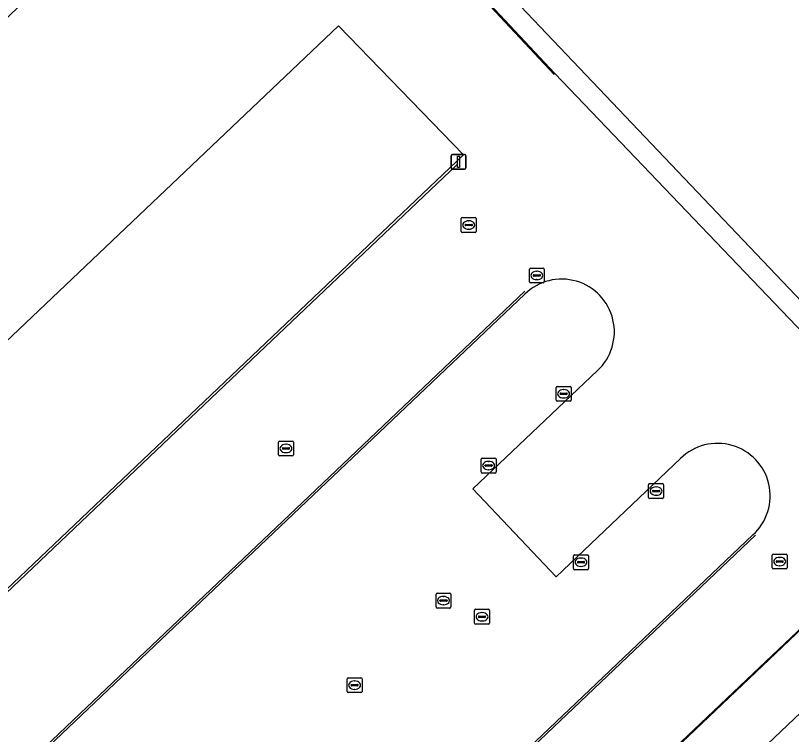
# Model space of a CAD drawing. Extents: x 156141 to 158132, y 385651 to 388333.
# Drawn here: x 156670.3 to 156722.3, y 388090 to 388138.1 of the extents above; entities that cross this region are included whole.
import ezdxf

# ---------------------------------------------------------------- set-up
doc = ezdxf.new("R2010")
doc.units = 0
for name, color, linetype in [('IMGEO_Brandkraan', 7, 'Continuous'), ('IMGEO_Groenvoorziening', 7, 'Continuous'), ('IMGEO_Kolk', 7, 'Continuous'), ('IMGEO_Lichtmast', 7, 'Continuous'), ('IMGEO_Lijnafwatering', 7, 'Continuous'), ('IMGEO_Parkeervlak_gesloten', 7, 'Continuous'), ('IMGEO_Parkeervlak_halfverhard', 7, 'Continuous'), ('IMGEO_Rijbaan_lokaal_gesloten', 7, 'Continuous'), ('IMGEO_Rioolput', 7, 'Continuous'), ('IMGEO_Terreindeel_gesloten', 7, 'Continuous'), ('IMGEO_Terreindeel_open', 7, 'Continuous')]:
    doc.layers.add(name, color=color, linetype=linetype)

msp = doc.modelspace()

# ---------------------------------------------------------------- linework, layer by layer
at = {"layer": 'IMGEO_Brandkraan'}
for p, q in [((156704.776, 388120.303), (156704.776, 388121.155)), ((156704.851, 388121.229), (156705.703, 388121.229)), ((156705.264, 388121.009), (156705.289, 388121.009)), ((156705.777, 388121.155), (156705.777, 388120.303)), ((156705.035, 388120.723), (156705.035, 388120.735)), ((156705.473, 388120.686), (156705.075, 388120.686)), ((156705.078, 388120.772), (156705.476, 388120.772)), ((156705.287, 388120.449), (156705.262, 388120.449)), ((156705.519, 388120.735), (156705.519, 388120.723)), ((156705.703, 388120.229), (156704.851, 388120.229)), ((156687.967, 388108.713), (156687.967, 388109.565)), ((156688.042, 388109.639), (156688.894, 388109.639)), ((156688.455, 388109.419), (156688.48, 388109.419)), ((156688.968, 388109.565), (156688.968, 388108.713)), ((156688.226, 388109.133), (156688.226, 388109.145)), ((156688.664, 388109.096), (156688.266, 388109.096)), ((156688.269, 388109.182), (156688.667, 388109.182)), ((156688.478, 388108.859), (156688.453, 388108.859)), ((156688.71, 388109.145), (156688.71, 388109.133)), ((156688.894, 388108.639), (156688.042, 388108.639))]:
    msp.add_line(p, q, dxfattribs=at)
for points in [[(156704.776, 388120.303), (156704.776, 388121.155)], [(156704.851, 388121.229), (156705.703, 388121.229)], [(156705.777, 388121.155), (156705.777, 388120.303)], [(156705.703, 388120.229), (156704.851, 388120.229)], [(156687.967, 388108.713), (156687.967, 388109.565)], [(156688.042, 388109.639), (156688.894, 388109.639)], [(156688.968, 388109.565), (156688.968, 388108.713)], [(156688.894, 388108.639), (156688.042, 388108.639)]]:
    msp.add_lwpolyline(points, dxfattribs=at)
for centre, radius, start, end in [((156704.853, 388121.153), 0.0765, 91.552, 178.448), ((156704.853, 388121.153), 0.0765, 91.552, 178.448), ((156705.701, 388121.153), 0.0765, 1.552, 88.448), ((156705.701, 388121.153), 0.0765, 1.552, 88.448), ((156704.853, 388120.305), 0.0765, 181.552, 268.448), ((156704.853, 388120.305), 0.0765, 181.552, 268.448), ((156705.075, 388120.732), 0.0403, 85.8775, 175.7526), ((156705.072, 388120.722), 0.0366, 178.938, 274.7102), ((156705.476, 388120.729), 0.043, 264.8664, 352.4533), ((156705.48, 388120.734), 0.0386, 1.7309, 96.639), ((156705.701, 388120.305), 0.0765, 271.552, 358.448), ((156705.701, 388120.305), 0.0765, 271.552, 358.448), ((156688.044, 388109.563), 0.0765, 91.552, 178.448), ((156688.044, 388109.563), 0.0765, 91.552, 178.448), ((156688.892, 388109.563), 0.0765, 1.552, 88.448), ((156688.892, 388109.563), 0.0765, 1.552, 88.448), ((156688.266, 388109.142), 0.0403, 85.8775, 175.7526), ((156688.263, 388109.132), 0.0366, 178.938, 274.7102), ((156688.667, 388109.139), 0.043, 264.8664, 352.4533), ((156688.671, 388109.144), 0.0386, 1.7309, 96.639), ((156688.044, 388108.715), 0.0765, 181.552, 268.448), ((156688.044, 388108.715), 0.0765, 181.552, 268.448), ((156688.892, 388108.715), 0.0765, 271.552, 358.448), ((156688.892, 388108.715), 0.0765, 271.552, 358.448)]:
    msp.add_arc(centre, radius, start, end, dxfattribs=at)
for centre, major_axis, ratio, start_param, end_param in [((156705.263, 388120.729), (-0.387, 0.002), 0.722429, 4.712389, 7.853982), ((156705.288, 388120.729), (-0.39, 0.002), 0.717154, 1.570796, 4.712389), ((156688.454, 388109.139), (-0.387, 0.002), 0.722429, 4.712389, 7.853982), ((156688.479, 388109.139), (-0.39, 0.002), 0.717154, 1.570796, 4.712389)]:
    msp.add_ellipse(centre, major_axis=major_axis, ratio=ratio, start_param=start_param, end_param=end_param, dxfattribs=at)
at = {"layer": 'IMGEO_Groenvoorziening'}
msp.add_lwpolyline([(156698.919, 388144.327), (156697.941, 388143.396), (156698.079, 388143.248), (156706.487, 388134.255), (156732.962, 388106.561), (156732.988, 388106.533), (156733.965, 388107.459), (156733.142, 388108.325)], close=True, dxfattribs=at)
msp.add_lwpolyline([(156732.524, 388106.093), (156651.226, 388028.872), (156651.463, 388028.623), (156655.573, 388024.296), (156659.729, 388028.332), (156660.327, 388027.729), (156661.757, 388029.081), (156663.875, 388028.707), (156664.856, 388029.609), (156661.542, 388033.127), (156675.838, 388046.708), (156679.147, 388043.197), (156681.128, 388045.08), (156677.788, 388048.574), (156692.127, 388062.163), (156695.459, 388058.661), (156697.483, 388060.584), (156694.301, 388064.042), (156708.466, 388077.666), (156711.786, 388074.163), (156713.816, 388076.083), (156710.474, 388079.585), (156724.759, 388093.143)], dxfattribs=at)
at = {"layer": 'IMGEO_Kolk'}
for p, q in [((156706.573, 388112.375), (156706.573, 388113.227)), ((156706.648, 388113.301), (156707.5, 388113.301)), ((156707.061, 388113.081), (156707.086, 388113.081)), ((156707.574, 388113.227), (156707.574, 388112.375)), ((156706.832, 388112.795), (156706.832, 388112.807)), ((156707.27, 388112.758), (156706.872, 388112.758)), ((156706.875, 388112.844), (156707.273, 388112.844)), ((156707.084, 388112.521), (156707.059, 388112.521)), ((156707.316, 388112.807), (156707.316, 388112.795)), ((156707.5, 388112.301), (156706.648, 388112.301)), ((156701.545, 388107.568), (156701.545, 388108.42)), ((156701.62, 388108.494), (156702.472, 388108.494)), ((156702.546, 388108.42), (156702.546, 388107.568)), ((156701.804, 388107.988), (156701.804, 388108)), ((156702.242, 388107.951), (156701.844, 388107.951)), ((156701.847, 388108.037), (156702.245, 388108.037)), ((156702.033, 388108.274), (156702.058, 388108.274)), ((156702.288, 388108), (156702.288, 388107.988)), ((156702.472, 388107.494), (156701.62, 388107.494)), ((156702.056, 388107.714), (156702.031, 388107.714)), ((156712.842, 388106.788), (156713.694, 388106.788)), ((156712.767, 388105.862), (156712.767, 388106.714)), ((156713.026, 388106.282), (156713.026, 388106.294)), ((156713.464, 388106.245), (156713.066, 388106.245)), ((156713.069, 388106.331), (156713.467, 388106.331)), ((156713.255, 388106.568), (156713.28, 388106.568)), ((156713.51, 388106.294), (156713.51, 388106.282)), ((156713.768, 388106.714), (156713.768, 388105.862)), ((156713.694, 388105.788), (156712.842, 388105.788)), ((156713.278, 388106.008), (156713.253, 388106.008)), ((156707.735, 388101.094), (156707.735, 388101.946)), ((156707.81, 388102.02), (156708.662, 388102.02)), ((156708.037, 388101.563), (156708.435, 388101.563)), ((156708.223, 388101.8), (156708.248, 388101.8)), ((156708.736, 388101.946), (156708.736, 388101.094)), ((156708.662, 388101.02), (156707.81, 388101.02)), ((156707.994, 388101.514), (156707.994, 388101.526)), ((156708.432, 388101.477), (156708.034, 388101.477)), ((156708.246, 388101.24), (156708.221, 388101.24)), ((156708.478, 388101.526), (156708.478, 388101.514)), ((156698.524, 388098.521), (156698.524, 388099.373)), ((156698.599, 388099.447), (156699.451, 388099.447)), ((156698.783, 388098.941), (156698.783, 388098.953)), ((156698.826, 388098.99), (156699.224, 388098.99)), ((156699.012, 388099.227), (156699.037, 388099.227)), ((156699.267, 388098.953), (156699.267, 388098.941)), ((156699.525, 388099.373), (156699.525, 388098.521)), ((156699.451, 388098.447), (156698.599, 388098.447)), ((156699.221, 388098.904), (156698.823, 388098.904)), ((156699.035, 388098.667), (156699.01, 388098.667)), ((156692.64, 388093.783), (156693.492, 388093.783)), ((156692.565, 388092.857), (156692.565, 388093.709)), ((156692.824, 388093.277), (156692.824, 388093.289)), ((156693.262, 388093.24), (156692.864, 388093.24)), ((156692.867, 388093.326), (156693.265, 388093.326)), ((156693.053, 388093.563), (156693.078, 388093.563)), ((156693.308, 388093.289), (156693.308, 388093.277)), ((156693.566, 388093.709), (156693.566, 388092.857)), ((156693.492, 388092.783), (156692.64, 388092.783)), ((156693.076, 388093.003), (156693.051, 388093.003))]:
    msp.add_line(p, q, dxfattribs=at)
for points in [[(156706.573, 388112.375), (156706.573, 388113.227)], [(156706.648, 388113.301), (156707.5, 388113.301)], [(156707.574, 388113.227), (156707.574, 388112.375)], [(156707.5, 388112.301), (156706.648, 388112.301)], [(156701.545, 388107.568), (156701.545, 388108.42)], [(156701.62, 388108.494), (156702.472, 388108.494)], [(156702.546, 388108.42), (156702.546, 388107.568)], [(156702.472, 388107.494), (156701.62, 388107.494)], [(156712.842, 388106.788), (156713.694, 388106.788)], [(156712.767, 388105.862), (156712.767, 388106.714)], [(156713.768, 388106.714), (156713.768, 388105.862)], [(156713.694, 388105.788), (156712.842, 388105.788)], [(156707.735, 388101.094), (156707.735, 388101.946)], [(156707.81, 388102.02), (156708.662, 388102.02)], [(156708.736, 388101.946), (156708.736, 388101.094)], [(156708.662, 388101.02), (156707.81, 388101.02)], [(156698.524, 388098.521), (156698.524, 388099.373)], [(156698.599, 388099.447), (156699.451, 388099.447)], [(156699.525, 388099.373), (156699.525, 388098.521)], [(156699.451, 388098.447), (156698.599, 388098.447)], [(156692.64, 388093.783), (156693.492, 388093.783)], [(156692.565, 388092.857), (156692.565, 388093.709)], [(156693.566, 388093.709), (156693.566, 388092.857)], [(156693.492, 388092.783), (156692.64, 388092.783)]]:
    msp.add_lwpolyline(points, dxfattribs=at)
for centre, radius, start, end in [((156706.65, 388113.225), 0.0765, 91.552, 178.448), ((156706.65, 388113.225), 0.0765, 91.552, 178.448), ((156707.498, 388113.225), 0.0765, 1.552, 88.448), ((156707.498, 388113.225), 0.0765, 1.552, 88.448), ((156706.872, 388112.804), 0.0403, 85.8775, 175.7526), ((156706.869, 388112.794), 0.0366, 178.938, 274.7102), ((156707.273, 388112.801), 0.043, 264.8664, 352.4533), ((156707.277, 388112.806), 0.0386, 1.7309, 96.639), ((156706.65, 388112.377), 0.0765, 181.552, 268.448), ((156706.65, 388112.377), 0.0765, 181.552, 268.448), ((156707.498, 388112.377), 0.0765, 271.552, 358.448), ((156707.498, 388112.377), 0.0765, 271.552, 358.448), ((156701.622, 388108.418), 0.0765, 91.552, 178.448), ((156701.622, 388108.418), 0.0765, 91.552, 178.448), ((156702.47, 388108.418), 0.0765, 1.552, 88.448), ((156702.47, 388108.418), 0.0765, 1.552, 88.448), ((156701.844, 388107.997), 0.0403, 85.8775, 175.7526), ((156701.841, 388107.987), 0.0366, 178.938, 274.7102), ((156702.245, 388107.994), 0.043, 264.8664, 352.4533), ((156702.249, 388107.999), 0.0386, 1.7309, 96.639), ((156701.622, 388107.57), 0.0765, 181.552, 268.448), ((156701.622, 388107.57), 0.0765, 181.552, 268.448), ((156702.47, 388107.57), 0.0765, 271.552, 358.448), ((156702.47, 388107.57), 0.0765, 271.552, 358.448), ((156712.844, 388106.712), 0.0765, 91.552, 178.448), ((156712.844, 388106.712), 0.0765, 91.552, 178.448), ((156713.692, 388106.712), 0.0765, 1.552, 88.448), ((156713.692, 388106.712), 0.0765, 1.552, 88.448), ((156713.066, 388106.291), 0.0403, 85.8775, 175.7526), ((156713.063, 388106.281), 0.0366, 178.938, 274.7102), ((156713.467, 388106.288), 0.043, 264.8664, 352.4533), ((156713.471, 388106.293), 0.0386, 1.7309, 96.639), ((156712.844, 388105.864), 0.0765, 181.552, 268.448), ((156712.844, 388105.864), 0.0765, 181.552, 268.448), ((156713.692, 388105.864), 0.0765, 271.552, 358.448), ((156713.692, 388105.864), 0.0765, 271.552, 358.448), ((156707.812, 388101.944), 0.0765, 91.552, 178.448), ((156707.812, 388101.944), 0.0765, 91.552, 178.448), ((156708.034, 388101.523), 0.0403, 85.8775, 175.7526), ((156708.439, 388101.525), 0.0386, 1.7309, 96.639), ((156708.66, 388101.944), 0.0765, 1.552, 88.448), ((156708.66, 388101.944), 0.0765, 1.552, 88.448), ((156707.812, 388101.096), 0.0765, 181.552, 268.448), ((156707.812, 388101.096), 0.0765, 181.552, 268.448), ((156708.031, 388101.513), 0.0366, 178.938, 274.7102), ((156708.435, 388101.52), 0.043, 264.8664, 352.4533), ((156708.66, 388101.096), 0.0765, 271.552, 358.448), ((156708.66, 388101.096), 0.0765, 271.552, 358.448), ((156698.601, 388099.371), 0.0765, 91.552, 178.448), ((156698.601, 388099.371), 0.0765, 91.552, 178.448), ((156698.823, 388098.95), 0.0403, 85.8775, 175.7526), ((156698.82, 388098.94), 0.0366, 178.938, 274.7102), ((156699.224, 388098.947), 0.043, 264.8664, 352.4533), ((156699.228, 388098.952), 0.0386, 1.7309, 96.639), ((156699.449, 388099.371), 0.0765, 1.552, 88.448), ((156699.449, 388099.371), 0.0765, 1.552, 88.448), ((156698.601, 388098.523), 0.0765, 181.552, 268.448), ((156698.601, 388098.523), 0.0765, 181.552, 268.448), ((156699.449, 388098.523), 0.0765, 271.552, 358.448), ((156699.449, 388098.523), 0.0765, 271.552, 358.448), ((156692.642, 388093.707), 0.0765, 91.552, 178.448), ((156692.642, 388093.707), 0.0765, 91.552, 178.448), ((156693.49, 388093.707), 0.0765, 1.552, 88.448), ((156693.49, 388093.707), 0.0765, 1.552, 88.448), ((156692.864, 388093.286), 0.0403, 85.8775, 175.7526), ((156692.861, 388093.276), 0.0366, 178.938, 274.7102), ((156693.265, 388093.283), 0.043, 264.8664, 352.4533), ((156693.269, 388093.288), 0.0386, 1.7309, 96.639), ((156692.642, 388092.859), 0.0765, 181.552, 268.448), ((156692.642, 388092.859), 0.0765, 181.552, 268.448), ((156693.49, 388092.859), 0.0765, 271.552, 358.448), ((156693.49, 388092.859), 0.0765, 271.552, 358.448)]:
    msp.add_arc(centre, radius, start, end, dxfattribs=at)
for centre, major_axis, ratio, start_param, end_param in [((156707.06, 388112.801), (-0.387, 0.002), 0.722429, 4.712389, 7.853982), ((156707.085, 388112.801), (-0.39, 0.002), 0.717154, 1.570796, 4.712389), ((156702.032, 388107.994), (-0.387, 0.002), 0.722429, 4.712389, 7.853982), ((156702.057, 388107.994), (-0.39, 0.002), 0.717154, 1.570796, 4.712389), ((156713.254, 388106.288), (-0.387, 0.002), 0.722429, 4.712389, 7.853982), ((156713.279, 388106.288), (-0.39, 0.002), 0.717154, 1.570796, 4.712389), ((156708.222, 388101.52), (-0.387, 0.002), 0.722429, 4.712389, 7.853982), ((156708.247, 388101.52), (-0.39, 0.002), 0.717154, 1.570796, 4.712389), ((156699.011, 388098.947), (-0.387, 0.002), 0.722429, 4.712389, 7.853982), ((156699.036, 388098.947), (-0.39, 0.002), 0.717154, 1.570796, 4.712389), ((156693.052, 388093.283), (-0.387, 0.002), 0.722429, 4.712389, 7.853982), ((156693.077, 388093.283), (-0.39, 0.002), 0.717154, 1.570796, 4.712389)]:
    msp.add_ellipse(centre, major_axis=major_axis, ratio=ratio, start_param=start_param, end_param=end_param, dxfattribs=at)
at = {"layer": 'IMGEO_Lichtmast'}
for p, q in [((156699.536, 388127.941), (156699.536, 388128.741)), ((156699.536, 388128.741), (156699.536, 388127.941)), ((156699.636, 388128.841), (156700.426, 388128.841)), ((156700.426, 388128.841), (156699.636, 388128.841)), ((156700.526, 388128.741), (156700.526, 388127.941)), ((156700.526, 388127.941), (156700.526, 388128.741)), ((156700.426, 388127.841), (156699.636, 388127.841)), ((156699.636, 388127.841), (156700.426, 388127.841))]:
    msp.add_line(p, q, dxfattribs=at)
msp.add_lwpolyline([(156699.956, 388128.716), (156700.106, 388128.716), (156700.106, 388127.966), (156699.956, 388127.966), (156699.956, 388128.716)], dxfattribs=at)
for centre, start, end in [((156699.636, 388128.741), 90, 180), ((156699.636, 388128.741), 90, 180), ((156700.426, 388128.741), 0, 90), ((156700.426, 388128.741), 360, 90), ((156699.636, 388127.941), 180, 270), ((156699.636, 388127.941), 180, 270), ((156700.426, 388127.941), 270, 0), ((156700.426, 388127.941), 270, 0)]:
    msp.add_arc(centre, 0.1, start, end, dxfattribs=at)
at = {"layer": 'IMGEO_Lijnafwatering'}
for points in [[(156706.432, 388134.204), (156697.886, 388143.345)], [(156699.915, 388128.148), (156686.635, 388115.529)], [(156704.481, 388119.682), (156689.571, 388105.523)], [(156686.635, 388115.529), (156673.355, 388102.91)], [(156719.337, 388093.639), (156732.962, 388106.561)], [(156689.571, 388105.523), (156674.66, 388091.364)], [(156705.031, 388089.182), (156719.936, 388103.333)], [(156673.355, 388102.91), (156660.075, 388090.291)], [(156705.711, 388080.716), (156719.337, 388093.639)], [(156674.66, 388091.364), (156659.75, 388077.205)]]:
    msp.add_lwpolyline(points, dxfattribs=at)
at = {"layer": 'IMGEO_Parkeervlak_gesloten'}
msp.add_lwpolyline([(156763.335, 388181.784), (156753.902, 388191.71), (156722.478, 388161.84), (156720.025, 388164.421), (156698.919, 388144.327), (156733.142, 388108.325), (156765.107, 388138.665), (156762.117, 388141.813), (156761.753, 388141.468), (156761.23, 388142.021), (156761.593, 388142.365), (156758.223, 388145.914)], dxfattribs=at)
at = {"layer": 'IMGEO_Parkeervlak_halfverhard'}
msp.add_lwpolyline([(156728.105, 388089.669), (156724.759, 388093.143), (156710.474, 388079.585), (156713.816, 388076.083)], close=True, dxfattribs=at)
at = {"layer": 'IMGEO_Rijbaan_lokaal_gesloten'}
for points in [[(156646.532, 388023.876), (156651.463, 388028.623), (156651.226, 388028.872), (156732.524, 388106.093), (156732.988, 388106.533), (156732.962, 388106.561), (156706.487, 388134.255), (156698.079, 388143.248), (156697.941, 388143.396), (156692.7, 388148.628), (156687.199, 388154.591), (156646.005, 388115.411), (156600.051, 388071.963)], [(156635.769, 388023.546), (156635.495, 388023.834), (156633.657, 388022.131), (156628.961, 388027.002), (156641.815, 388039.199), (156636.245, 388044.954), (156623.379, 388032.669), (156623.232, 388032.812), (156634.564, 388043.573), (156632.676, 388045.584), (156632.98, 388045.892), (156629.994, 388048.785), (156704.477, 388119.48)], [(156709.343, 388114.364), (156700.995, 388106.437), (156706.57, 388100.542), (156714.905, 388108.46)], [(156719.757, 388103.353), (156645.589, 388032.889), (156635.769, 388023.546)]]:
    msp.add_lwpolyline(points, dxfattribs=at)
msp.add_lwpolyline([(156606.611, 388039.666), (156598.243, 388048.443), (156691.986, 388137.462), (156700.37, 388128.807)], close=True, dxfattribs=at)
for centre, radius, start, end in [((156706.942, 388116.953), 3.531, 312.8419, 134.2887), ((156717.388, 388105.961), 3.523, 312.2531, 134.8134)]:
    msp.add_arc(centre, radius, start, end, dxfattribs=at)
at = {"layer": 'IMGEO_Rioolput'}
for p, q in [((156700.214, 388123.686), (156700.214, 388124.538)), ((156700.289, 388124.612), (156701.141, 388124.612)), ((156701.215, 388124.538), (156701.215, 388123.686)), ((156700.473, 388124.106), (156700.473, 388124.118)), ((156700.911, 388124.069), (156700.513, 388124.069)), ((156700.516, 388124.155), (156700.914, 388124.155)), ((156700.702, 388124.392), (156700.727, 388124.392)), ((156700.957, 388124.118), (156700.957, 388124.106)), ((156701.141, 388123.612), (156700.289, 388123.612)), ((156700.725, 388123.832), (156700.7, 388123.832)), ((156721.126, 388102.067), (156721.978, 388102.067)), ((156721.051, 388101.141), (156721.051, 388101.993)), ((156721.31, 388101.561), (156721.31, 388101.573)), ((156721.353, 388101.61), (156721.751, 388101.61)), ((156721.539, 388101.847), (156721.564, 388101.847)), ((156721.794, 388101.573), (156721.794, 388101.561)), ((156722.052, 388101.993), (156722.052, 388101.141)), ((156721.978, 388101.067), (156721.126, 388101.067)), ((156721.748, 388101.524), (156721.35, 388101.524)), ((156721.562, 388101.287), (156721.537, 388101.287)), ((156701.105, 388097.439), (156701.105, 388098.291)), ((156701.18, 388098.365), (156702.032, 388098.365)), ((156701.407, 388097.908), (156701.805, 388097.908)), ((156701.593, 388098.145), (156701.618, 388098.145)), ((156702.106, 388098.291), (156702.106, 388097.439)), ((156701.364, 388097.859), (156701.364, 388097.871)), ((156701.802, 388097.822), (156701.404, 388097.822)), ((156701.616, 388097.585), (156701.591, 388097.585)), ((156701.848, 388097.871), (156701.848, 388097.859)), ((156702.032, 388097.365), (156701.18, 388097.365))]:
    msp.add_line(p, q, dxfattribs=at)
for points in [[(156700.214, 388123.686), (156700.214, 388124.538)], [(156700.289, 388124.612), (156701.141, 388124.612)], [(156701.215, 388124.538), (156701.215, 388123.686)], [(156701.141, 388123.612), (156700.289, 388123.612)], [(156721.126, 388102.067), (156721.978, 388102.067)], [(156721.051, 388101.141), (156721.051, 388101.993)], [(156722.052, 388101.993), (156722.052, 388101.141)], [(156721.978, 388101.067), (156721.126, 388101.067)], [(156701.105, 388097.439), (156701.105, 388098.291)], [(156701.18, 388098.365), (156702.032, 388098.365)], [(156702.106, 388098.291), (156702.106, 388097.439)], [(156702.032, 388097.365), (156701.18, 388097.365)]]:
    msp.add_lwpolyline(points, dxfattribs=at)
for centre, radius, start, end in [((156700.291, 388124.536), 0.0765, 91.552, 178.448), ((156700.291, 388124.536), 0.0765, 91.552, 178.448), ((156701.139, 388124.536), 0.0765, 1.552, 88.448), ((156701.139, 388124.536), 0.0765, 1.552, 88.448), ((156700.513, 388124.115), 0.0403, 85.8775, 175.7526), ((156700.51, 388124.105), 0.0366, 178.938, 274.7102), ((156700.914, 388124.112), 0.043, 264.8664, 352.4533), ((156700.918, 388124.117), 0.0386, 1.7309, 96.639), ((156700.291, 388123.688), 0.0765, 181.552, 268.448), ((156700.291, 388123.688), 0.0765, 181.552, 268.448), ((156701.139, 388123.688), 0.0765, 271.552, 358.448), ((156701.139, 388123.688), 0.0765, 271.552, 358.448), ((156721.128, 388101.991), 0.0765, 91.552, 178.448), ((156721.128, 388101.991), 0.0765, 91.552, 178.448), ((156721.976, 388101.991), 0.0765, 1.552, 88.448), ((156721.976, 388101.991), 0.0765, 1.552, 88.448), ((156721.35, 388101.57), 0.0403, 85.8775, 175.7526), ((156721.347, 388101.56), 0.0366, 178.938, 274.7102), ((156721.751, 388101.567), 0.043, 264.8664, 352.4533), ((156721.755, 388101.572), 0.0386, 1.7309, 96.639), ((156721.128, 388101.143), 0.0765, 181.552, 268.448), ((156721.128, 388101.143), 0.0765, 181.552, 268.448), ((156721.976, 388101.143), 0.0765, 271.552, 358.448), ((156721.976, 388101.143), 0.0765, 271.552, 358.448), ((156701.182, 388098.289), 0.0765, 91.552, 178.448), ((156701.182, 388098.289), 0.0765, 91.552, 178.448), ((156701.404, 388097.868), 0.0403, 85.8775, 175.7526), ((156701.809, 388097.87), 0.0386, 1.7309, 96.639), ((156702.03, 388098.289), 0.0765, 1.552, 88.448), ((156702.03, 388098.289), 0.0765, 1.552, 88.448), ((156701.182, 388097.441), 0.0765, 181.552, 268.448), ((156701.182, 388097.441), 0.0765, 181.552, 268.448), ((156701.401, 388097.858), 0.0366, 178.938, 274.7102), ((156701.805, 388097.865), 0.043, 264.8664, 352.4533), ((156702.03, 388097.441), 0.0765, 271.552, 358.448), ((156702.03, 388097.441), 0.0765, 271.552, 358.448)]:
    msp.add_arc(centre, radius, start, end, dxfattribs=at)
for centre, major_axis, ratio, start_param, end_param in [((156700.701, 388124.112), (-0.387, 0.002), 0.722429, 4.712389, 7.853982), ((156700.726, 388124.112), (-0.39, 0.002), 0.717154, 1.570796, 4.712389), ((156721.538, 388101.567), (-0.387, 0.002), 0.722429, 4.712389, 7.853982), ((156721.563, 388101.567), (-0.39, 0.002), 0.717154, 1.570796, 4.712389), ((156701.592, 388097.865), (-0.387, 0.002), 0.722429, 4.712389, 7.853982), ((156701.617, 388097.865), (-0.39, 0.002), 0.717154, 1.570796, 4.712389)]:
    msp.add_ellipse(centre, major_axis=major_axis, ratio=ratio, start_param=start_param, end_param=end_param, dxfattribs=at)
at = {"layer": 'IMGEO_Terreindeel_gesloten'}
msp.add_lwpolyline([(156700.37, 388128.807), (156691.986, 388137.462), (156598.243, 388048.443), (156606.611, 388039.666)], close=True, dxfattribs=at)
at = {"layer": 'IMGEO_Terreindeel_open'}
for points in [[(156704.477, 388119.48), (156629.994, 388048.785), (156632.98, 388045.892)], [(156714.905, 388108.46), (156706.57, 388100.542), (156700.995, 388106.437), (156709.343, 388114.364)], [(156632.98, 388045.892), (156632.676, 388045.584), (156634.564, 388043.573), (156623.232, 388032.812), (156623.379, 388032.669), (156636.245, 388044.954), (156641.815, 388039.199), (156628.961, 388027.002), (156633.657, 388022.131), (156635.495, 388023.834), (156631.981, 388027.518), (156642.994, 388037.964), (156643.793, 388037.102), (156645.589, 388032.889), (156719.757, 388103.353)]]:
    msp.add_lwpolyline(points, dxfattribs=at)
for centre, radius, start, end in [((156706.942, 388116.953), 3.531, 312.8419, 134.2887), ((156717.388, 388105.961), 3.523, 312.2531, 134.8134)]:
    msp.add_arc(centre, radius, start, end, dxfattribs=at)

doc.saveas('drawing.dxf')
